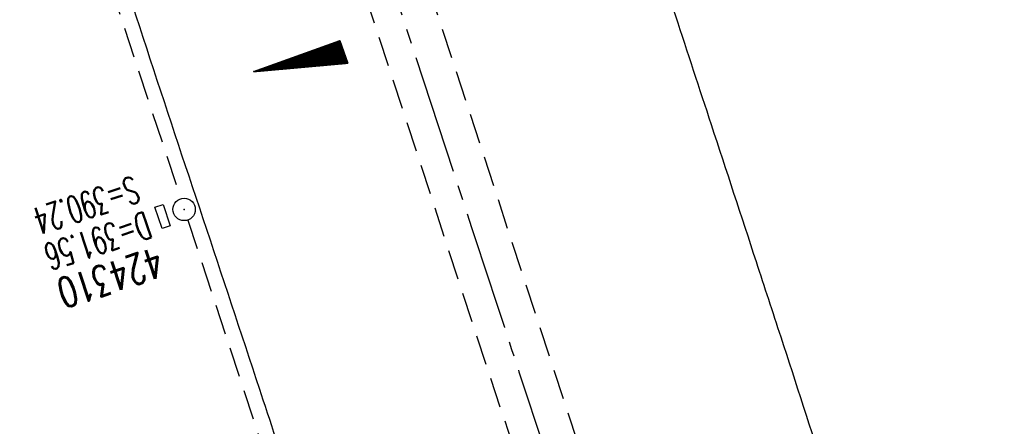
# Model space of a CAD drawing. Extents: x 450316 to 454644, y 428795 to 436505.
# Tile 285 of 324: x 453255 to 453321, y 433295 to 433322. Entities that reach past the tile are written whole.
import ezdxf

# ---------------------------------------------------------------- set-up
doc = ezdxf.new("R2010")
doc.units = 0
doc.header["$LTSCALE"] = 2
doc.header["$MEASUREMENT"] = 0
for name, pattern in [('ACHSE', [5.5, 4, -0.5, 0.5, -0.5]), ('AUSGEZOGEN', [0]), ('GESTRICH-X2', [1.5, 1, -0.5])]:
    doc.linetypes.add(name, pattern=pattern)
doc.layers.get('0').update_dxf_attribs({"linetype": 'CONTINUOUS'})
for name, color, linetype in [('ACHSETOP', 1, 'ACHSE'), ('FBR', 8, 'CONTINUOUS'), ('GEF', 1, 'AUSGEZOGEN'), ('KANAL', 7, 'GESTRICH-X2'), ('MS-UEBERFAHRT', 8, 'GESTRICH-X2'), ('SCHACHTNR', 6, 'CONTINUOUS'), ('SCHSYMBOL', 7, 'CONTINUOUS')]:
    doc.layers.add(name, color=color, linetype=linetype)
doc.styles.add('ROMANS', font='romans.shx', dxfattribs={"width": 0.8})

# ---------------------------------------------------------------- blocks, each defined once
blk = doc.blocks.new('GST')
at = {"color": 0}
blk.add_circle((0, 0), 0.75, dxfattribs=at)
blk.add_point((0, 0), dxfattribs=at)
blk = doc.blocks.new('17')
blk.add_lwpolyline([(-0.755, -1.218), (0.748, -1.218), (0.748, -1.801), (-0.755, -1.801)], close=True)
blk.add_blockref('GST', (0, 0))
blk = doc.blocks.new('*X33')
at = {"color": 0}
for p, q in [((725.827, 193.844), (727.436, 195.453)), ((725.827, 193.853), (727.427, 195.453)), ((725.827, 193.861), (727.418, 195.453)), ((725.827, 193.87), (727.409, 195.453)), ((725.827, 193.879), (727.401, 195.453)), ((725.827, 193.888), (727.392, 195.453)), ((725.827, 193.897), (727.383, 195.453)), ((725.827, 193.906), (727.374, 195.453)), ((725.827, 193.914), (727.365, 195.453)), ((725.827, 193.923), (727.356, 195.453)), ((725.827, 193.932), (727.347, 195.453)), ((725.827, 193.941), (727.339, 195.453)), ((725.827, 193.95), (727.33, 195.453)), ((725.827, 193.959), (727.321, 195.453)), ((725.827, 193.967), (727.312, 195.453)), ((725.827, 193.976), (727.303, 195.453)), ((725.827, 193.985), (727.294, 195.453)), ((725.827, 193.994), (727.286, 195.453)), ((725.827, 194.003), (727.277, 195.453)), ((725.827, 194.012), (727.268, 195.453)), ((725.827, 194.02), (727.259, 195.453)), ((725.827, 194.029), (727.25, 195.453)), ((725.827, 194.038), (727.241, 195.453)), ((725.827, 194.047), (727.233, 195.453)), ((725.827, 194.056), (727.224, 195.453)), ((725.827, 194.065), (727.215, 195.453)), ((725.827, 194.073), (727.206, 195.453)), ((725.827, 194.082), (727.197, 195.453)), ((725.827, 194.091), (727.188, 195.453)), ((725.827, 194.1), (727.18, 195.453)), ((725.827, 194.109), (727.171, 195.453)), ((725.827, 194.118), (727.162, 195.453)), ((725.827, 194.127), (727.153, 195.453)), ((725.827, 194.135), (727.144, 195.453)), ((725.827, 194.144), (727.135, 195.453)), ((725.827, 194.153), (727.127, 195.453)), ((725.827, 194.162), (727.118, 195.453)), ((725.827, 194.171), (727.109, 195.453)), ((725.827, 194.18), (727.1, 195.453)), ((725.827, 194.188), (727.091, 195.453)), ((725.827, 194.197), (727.082, 195.453)), ((725.827, 194.206), (727.073, 195.453)), ((725.827, 194.215), (727.065, 195.453)), ((725.827, 194.224), (727.056, 195.453)), ((725.827, 194.233), (727.047, 195.453)), ((725.827, 194.241), (727.038, 195.453)), ((725.827, 194.25), (727.029, 195.453)), ((725.827, 194.259), (727.02, 195.453)), ((725.827, 194.268), (727.012, 195.453)), ((725.827, 194.277), (727.003, 195.453)), ((725.827, 194.286), (726.994, 195.453)), ((725.827, 194.294), (726.985, 195.453)), ((725.827, 194.303), (726.976, 195.453)), ((725.827, 194.312), (726.967, 195.453)), ((725.827, 194.321), (726.959, 195.453)), ((725.827, 194.33), (726.95, 195.453)), ((725.827, 194.339), (726.941, 195.453)), ((725.827, 194.348), (726.932, 195.453)), ((725.827, 194.356), (726.923, 195.453)), ((725.827, 194.365), (726.914, 195.453)), ((725.827, 194.374), (726.906, 195.453)), ((725.827, 194.383), (726.897, 195.453)), ((725.827, 194.392), (726.888, 195.453)), ((725.827, 194.401), (726.879, 195.453)), ((725.827, 194.409), (726.87, 195.453)), ((725.827, 194.418), (726.861, 195.453)), ((725.827, 194.427), (726.853, 195.453)), ((725.827, 194.436), (726.844, 195.453)), ((725.827, 194.445), (726.835, 195.453)), ((725.827, 194.454), (726.826, 195.453)), ((725.827, 194.462), (726.817, 195.453)), ((725.827, 194.471), (726.808, 195.453)), ((725.827, 194.48), (726.799, 195.453)), ((725.827, 194.489), (726.791, 195.453)), ((725.827, 194.498), (726.782, 195.453)), ((725.827, 194.507), (726.773, 195.453)), ((725.827, 194.515), (726.764, 195.453)), ((725.827, 194.524), (726.755, 195.453)), ((725.827, 194.533), (726.746, 195.453)), ((725.827, 194.542), (726.738, 195.453)), ((725.827, 194.551), (726.729, 195.453)), ((725.827, 194.56), (726.72, 195.453)), ((725.827, 194.568), (726.711, 195.453)), ((725.827, 194.577), (726.702, 195.453)), ((725.827, 194.586), (726.693, 195.453)), ((725.827, 194.595), (726.685, 195.453)), ((725.827, 194.604), (726.676, 195.453)), ((725.827, 194.613), (726.667, 195.453)), ((725.827, 194.622), (726.658, 195.453)), ((725.827, 194.63), (726.649, 195.453)), ((725.827, 194.639), (726.64, 195.453)), ((725.827, 194.648), (726.632, 195.453)), ((725.827, 194.657), (726.623, 195.453)), ((725.827, 194.666), (726.614, 195.453)), ((725.827, 194.675), (726.605, 195.453)), ((725.827, 194.683), (726.596, 195.453)), ((725.827, 194.692), (726.587, 195.453)), ((725.827, 194.701), (726.579, 195.453)), ((725.827, 194.71), (726.57, 195.453)), ((725.827, 194.719), (726.561, 195.453)), ((725.827, 194.728), (726.552, 195.453)), ((725.827, 194.736), (726.543, 195.453)), ((725.827, 194.745), (726.534, 195.453)), ((725.827, 194.754), (726.525, 195.453)), ((725.827, 194.763), (726.517, 195.453)), ((725.827, 194.772), (726.508, 195.453)), ((725.827, 194.781), (726.499, 195.453)), ((725.827, 194.789), (726.49, 195.453)), ((725.827, 194.798), (726.481, 195.453)), ((725.827, 194.807), (726.472, 195.453)), ((725.827, 194.816), (726.464, 195.453)), ((725.827, 194.825), (726.455, 195.453)), ((725.827, 194.834), (726.446, 195.453)), ((725.827, 194.842), (726.437, 195.453)), ((725.827, 194.851), (726.428, 195.453)), ((725.827, 194.86), (726.419, 195.453)), ((725.827, 194.869), (726.411, 195.453)), ((725.827, 194.878), (726.402, 195.453)), ((725.827, 194.887), (726.393, 195.453)), ((725.827, 194.896), (726.384, 195.453)), ((725.827, 194.904), (726.375, 195.453)), ((725.827, 194.913), (726.366, 195.453)), ((725.827, 194.922), (726.358, 195.453)), ((725.827, 194.931), (726.349, 195.453)), ((725.827, 194.94), (726.34, 195.453)), ((725.827, 194.949), (726.331, 195.453)), ((725.827, 194.957), (726.322, 195.453)), ((725.827, 194.966), (726.313, 195.453)), ((725.827, 194.975), (726.305, 195.453)), ((725.827, 194.984), (726.296, 195.453)), ((725.827, 194.993), (726.287, 195.453)), ((725.827, 195.002), (726.278, 195.453)), ((725.827, 195.01), (726.269, 195.453)), ((725.827, 195.019), (726.26, 195.453)), ((725.827, 195.028), (726.251, 195.453)), ((725.827, 195.037), (726.243, 195.453)), ((725.827, 195.046), (726.234, 195.453)), ((725.827, 195.055), (726.225, 195.453)), ((725.827, 195.063), (726.216, 195.453)), ((725.827, 195.072), (726.207, 195.453)), ((725.827, 195.081), (726.198, 195.453)), ((725.827, 195.09), (726.19, 195.453)), ((725.827, 195.099), (726.181, 195.453)), ((725.827, 195.108), (726.172, 195.453)), ((725.827, 195.116), (726.163, 195.453)), ((725.827, 195.125), (726.154, 195.453)), ((725.827, 195.134), (726.145, 195.453)), ((725.827, 195.143), (726.137, 195.453)), ((725.827, 195.152), (726.128, 195.453)), ((725.827, 195.161), (726.119, 195.453)), ((725.827, 195.17), (726.11, 195.453)), ((725.827, 195.178), (726.101, 195.453)), ((725.827, 195.187), (726.092, 195.453)), ((725.827, 195.196), (726.084, 195.453)), ((725.827, 195.205), (726.075, 195.453)), ((725.827, 195.214), (726.066, 195.453)), ((725.827, 195.223), (726.057, 195.453)), ((725.827, 195.231), (726.048, 195.453)), ((725.827, 195.24), (726.039, 195.453)), ((725.827, 195.249), (726.031, 195.453)), ((725.827, 195.258), (726.022, 195.453)), ((725.827, 195.267), (726.013, 195.453)), ((725.827, 195.276), (726.004, 195.453)), ((725.827, 195.284), (725.995, 195.453)), ((725.827, 195.293), (725.986, 195.453)), ((725.827, 195.302), (725.977, 195.453)), ((725.827, 195.311), (725.969, 195.453)), ((725.827, 195.32), (725.96, 195.453)), ((725.827, 195.329), (725.951, 195.453)), ((725.827, 195.337), (725.942, 195.453)), ((725.827, 195.346), (725.933, 195.453)), ((725.827, 195.355), (725.924, 195.453)), ((725.827, 195.364), (725.916, 195.453)), ((725.827, 195.373), (725.907, 195.453)), ((725.827, 195.382), (725.898, 195.453)), ((725.827, 195.39), (725.889, 195.453)), ((725.827, 195.399), (725.88, 195.453)), ((725.827, 195.408), (725.871, 195.453)), ((725.827, 195.417), (725.863, 195.453)), ((725.827, 195.426), (725.854, 195.453)), ((725.827, 195.435), (725.845, 195.453)), ((725.827, 195.444), (725.836, 195.453)), ((725.827, 193.826), (727.433, 195.433)), ((725.827, 193.817), (727.43, 195.421)), ((725.827, 193.808), (727.427, 195.409)), ((725.827, 193.799), (727.424, 195.397)), ((725.827, 193.791), (727.421, 195.385)), ((725.827, 193.782), (727.418, 195.373)), ((725.827, 193.773), (727.414, 195.361)), ((725.827, 193.764), (727.411, 195.349)), ((725.827, 193.755), (727.408, 195.337)), ((725.827, 193.746), (727.405, 195.325)), ((725.827, 193.738), (727.402, 195.313)), ((725.827, 193.729), (727.399, 195.301)), ((725.827, 193.72), (727.395, 195.289)), ((725.827, 193.711), (727.392, 195.277)), ((725.827, 193.702), (727.389, 195.265)), ((725.827, 193.693), (727.386, 195.253)), ((725.827, 193.685), (727.383, 195.241)), ((725.827, 193.676), (727.38, 195.229)), ((725.827, 193.667), (727.377, 195.217)), ((725.827, 193.658), (727.373, 195.205)), ((725.827, 193.649), (727.37, 195.193)), ((725.827, 193.64), (727.367, 195.181)), ((725.827, 193.632), (727.364, 195.169)), ((725.827, 193.623), (727.361, 195.157)), ((725.827, 193.614), (727.358, 195.145)), ((725.827, 193.605), (727.354, 195.133)), ((725.827, 193.596), (727.351, 195.121)), ((725.827, 193.587), (727.348, 195.109)), ((725.827, 193.579), (727.345, 195.097)), ((725.827, 193.57), (727.342, 195.085)), ((725.827, 193.561), (727.339, 195.073)), ((725.827, 193.552), (727.336, 195.061)), ((725.827, 193.543), (727.332, 195.049)), ((725.827, 193.534), (727.329, 195.037)), ((725.827, 193.525), (727.326, 195.025)), ((725.827, 193.517), (727.323, 195.013)), ((725.827, 193.508), (727.32, 195.001)), ((725.827, 193.499), (727.317, 194.989)), ((725.827, 193.49), (727.313, 194.977)), ((725.827, 193.481), (727.31, 194.965)), ((725.827, 193.472), (727.307, 194.953)), ((725.827, 193.464), (727.304, 194.941)), ((725.827, 193.455), (727.301, 194.929)), ((725.827, 193.446), (727.298, 194.917)), ((725.827, 193.437), (727.295, 194.905)), ((725.827, 193.428), (727.291, 194.893)), ((725.827, 193.419), (727.288, 194.881)), ((725.827, 193.411), (727.285, 194.869)), ((725.827, 193.402), (727.282, 194.857)), ((725.827, 193.393), (727.279, 194.845)), ((725.827, 193.384), (727.276, 194.833)), ((725.827, 193.375), (727.272, 194.821)), ((725.827, 193.366), (727.269, 194.809)), ((725.827, 193.358), (727.266, 194.797)), ((725.827, 193.349), (727.263, 194.785)), ((725.827, 193.34), (727.26, 194.773)), ((725.827, 193.331), (727.257, 194.761)), ((725.827, 193.322), (727.254, 194.749)), ((725.827, 193.313), (727.25, 194.737)), ((725.827, 193.305), (727.247, 194.725)), ((725.827, 193.296), (727.244, 194.713)), ((725.827, 193.287), (727.241, 194.701)), ((725.827, 193.278), (727.238, 194.689)), ((725.827, 193.269), (727.235, 194.677)), ((725.827, 193.26), (727.231, 194.665)), ((725.827, 193.251), (727.228, 194.653)), ((725.827, 193.243), (727.225, 194.641)), ((725.827, 193.234), (727.222, 194.629)), ((725.827, 193.225), (727.219, 194.617)), ((725.827, 193.216), (727.216, 194.605)), ((725.827, 193.207), (727.213, 194.593)), ((725.827, 193.198), (727.209, 194.581)), ((725.827, 193.19), (727.206, 194.569)), ((725.827, 193.181), (727.203, 194.557)), ((725.827, 193.172), (727.2, 194.545)), ((725.827, 193.163), (727.197, 194.533)), ((725.827, 193.154), (727.194, 194.521)), ((725.827, 193.145), (727.19, 194.509)), ((725.827, 193.137), (727.187, 194.497)), ((725.827, 193.128), (727.184, 194.485)), ((725.827, 193.119), (727.181, 194.473)), ((725.827, 193.11), (727.178, 194.461)), ((725.827, 193.101), (727.175, 194.449)), ((725.827, 193.092), (727.172, 194.437)), ((725.827, 193.084), (727.168, 194.425)), ((725.827, 193.075), (727.165, 194.413)), ((725.827, 193.066), (727.162, 194.401)), ((725.827, 193.057), (727.159, 194.389)), ((725.827, 193.048), (727.156, 194.377)), ((725.827, 193.039), (727.153, 194.365)), ((725.827, 193.031), (727.149, 194.353)), ((725.827, 193.022), (727.146, 194.341)), ((725.827, 193.013), (727.143, 194.329)), ((725.827, 193.004), (727.14, 194.317)), ((725.827, 192.995), (727.137, 194.305)), ((725.827, 192.986), (727.134, 194.293)), ((725.827, 192.977), (727.131, 194.281)), ((725.827, 192.969), (727.127, 194.269)), ((725.827, 192.96), (727.124, 194.257)), ((725.827, 192.951), (727.121, 194.245)), ((725.827, 192.942), (727.118, 194.233)), ((725.827, 192.933), (727.115, 194.221)), ((725.827, 192.924), (727.112, 194.209)), ((725.827, 192.916), (727.108, 194.197)), ((725.827, 192.907), (727.105, 194.185)), ((725.827, 192.898), (727.102, 194.173)), ((725.827, 192.889), (727.099, 194.161)), ((725.827, 192.88), (727.096, 194.15)), ((725.827, 192.871), (727.093, 194.138)), ((725.827, 192.863), (727.09, 194.126)), ((725.827, 192.854), (727.086, 194.114)), ((725.827, 192.845), (727.083, 194.102)), ((725.827, 192.836), (727.08, 194.09)), ((725.827, 192.827), (727.077, 194.078)), ((725.827, 192.818), (727.074, 194.066)), ((725.827, 192.81), (727.071, 194.054)), ((725.827, 192.801), (727.068, 194.042)), ((725.827, 192.792), (727.064, 194.03)), ((725.827, 192.783), (727.061, 194.018)), ((725.827, 192.774), (727.058, 194.006)), ((725.827, 192.765), (727.055, 193.994)), ((725.827, 192.757), (727.052, 193.982)), ((725.827, 192.748), (727.049, 193.97)), ((725.827, 192.739), (727.045, 193.958)), ((725.827, 192.73), (727.042, 193.946)), ((725.827, 192.721), (727.039, 193.934)), ((725.827, 192.712), (727.036, 193.922)), ((725.827, 192.703), (727.033, 193.91)), ((725.827, 192.695), (727.03, 193.898)), ((725.827, 192.686), (727.027, 193.886)), ((725.827, 192.677), (727.023, 193.874)), ((725.827, 192.668), (727.02, 193.862)), ((725.827, 192.659), (727.017, 193.85)), ((725.827, 192.65), (727.014, 193.838)), ((725.827, 192.642), (727.011, 193.826)), ((725.827, 192.633), (727.008, 193.814)), ((725.827, 192.624), (727.004, 193.802)), ((725.827, 192.615), (727.001, 193.79)), ((725.827, 192.606), (726.998, 193.778)), ((725.827, 192.597), (726.995, 193.766)), ((725.827, 192.589), (726.992, 193.754)), ((725.827, 192.58), (726.989, 193.742)), ((725.827, 192.571), (726.986, 193.73)), ((725.827, 192.562), (726.982, 193.718)), ((725.827, 192.553), (726.979, 193.706)), ((725.827, 192.544), (726.976, 193.694)), ((725.827, 192.536), (726.973, 193.682)), ((725.827, 192.527), (726.97, 193.67)), ((725.827, 192.518), (726.967, 193.658)), ((725.827, 192.509), (726.963, 193.646)), ((725.827, 192.5), (726.96, 193.634)), ((725.827, 192.491), (726.957, 193.622)), ((725.827, 192.483), (726.954, 193.61)), ((725.827, 192.474), (726.951, 193.598)), ((725.827, 192.465), (726.948, 193.586)), ((725.827, 192.456), (726.945, 193.574)), ((725.827, 192.447), (726.941, 193.562)), ((725.827, 192.438), (726.938, 193.55)), ((725.827, 192.429), (726.935, 193.538)), ((725.827, 192.421), (726.932, 193.526)), ((725.827, 192.412), (726.929, 193.514)), ((725.827, 192.403), (726.926, 193.502)), ((725.827, 192.394), (726.922, 193.49)), ((725.827, 192.385), (726.919, 193.478)), ((725.827, 192.376), (726.916, 193.466)), ((725.827, 192.368), (726.913, 193.454)), ((725.827, 192.359), (726.91, 193.442)), ((725.827, 192.35), (726.907, 193.43)), ((725.827, 192.341), (726.904, 193.418)), ((725.827, 192.332), (726.9, 193.406)), ((725.827, 192.323), (726.897, 193.394)), ((725.827, 192.315), (726.894, 193.382)), ((725.827, 192.306), (726.891, 193.37)), ((725.827, 192.297), (726.888, 193.358)), ((725.827, 192.288), (726.885, 193.346)), ((725.827, 192.279), (726.881, 193.334)), ((725.827, 192.27), (726.878, 193.322)), ((725.827, 192.262), (726.875, 193.31)), ((725.827, 192.253), (726.872, 193.298)), ((725.827, 192.244), (726.869, 193.286)), ((725.827, 192.235), (726.866, 193.274)), ((725.827, 192.226), (726.863, 193.262)), ((725.827, 192.217), (726.859, 193.25)), ((725.827, 192.209), (726.856, 193.238)), ((725.827, 192.2), (726.853, 193.226)), ((725.827, 192.191), (726.85, 193.214)), ((725.827, 192.182), (726.847, 193.202)), ((725.827, 192.173), (726.844, 193.19)), ((725.827, 192.164), (726.84, 193.178)), ((725.827, 192.155), (726.837, 193.166)), ((725.827, 192.147), (726.834, 193.154)), ((725.827, 192.138), (726.831, 193.142)), ((725.827, 192.129), (726.828, 193.13)), ((725.827, 192.12), (726.825, 193.118)), ((725.827, 192.111), (726.822, 193.106)), ((725.827, 192.102), (726.818, 193.094)), ((725.827, 192.094), (726.815, 193.082)), ((725.827, 192.085), (726.812, 193.07)), ((725.827, 192.076), (726.809, 193.058)), ((725.827, 192.067), (726.806, 193.046)), ((725.827, 192.058), (726.803, 193.034)), ((725.827, 192.049), (726.799, 193.022)), ((725.827, 192.041), (726.796, 193.01)), ((725.827, 192.032), (726.793, 192.998)), ((725.827, 192.023), (726.79, 192.986)), ((725.827, 192.014), (726.787, 192.974)), ((725.827, 192.005), (726.784, 192.962)), ((725.827, 191.996), (726.781, 192.95)), ((725.827, 191.988), (726.777, 192.938)), ((725.827, 191.979), (726.774, 192.926)), ((725.827, 191.97), (726.771, 192.914)), ((725.827, 191.961), (726.768, 192.902)), ((725.827, 191.952), (726.765, 192.89)), ((725.827, 191.943), (726.762, 192.878)), ((725.827, 191.935), (726.758, 192.866)), ((725.827, 191.926), (726.755, 192.854)), ((725.827, 191.917), (726.752, 192.842)), ((725.827, 191.908), (726.749, 192.83)), ((725.827, 191.899), (726.746, 192.818)), ((725.827, 191.89), (726.743, 192.806)), ((725.827, 191.881), (726.74, 192.794)), ((725.827, 191.873), (726.736, 192.782)), ((725.827, 191.864), (726.733, 192.77)), ((725.827, 191.855), (726.73, 192.758)), ((725.827, 191.846), (726.727, 192.746)), ((725.827, 191.837), (726.724, 192.734)), ((725.827, 191.828), (726.721, 192.722)), ((725.827, 191.82), (726.717, 192.71)), ((725.827, 191.811), (726.714, 192.698)), ((725.827, 191.802), (726.711, 192.686)), ((725.827, 191.793), (726.708, 192.674)), ((725.827, 191.784), (726.705, 192.662)), ((725.827, 191.775), (726.702, 192.65)), ((725.827, 191.767), (726.699, 192.639)), ((725.827, 191.758), (726.695, 192.627)), ((725.827, 191.749), (726.692, 192.615)), ((725.827, 191.74), (726.689, 192.603)), ((725.827, 191.731), (726.686, 192.591)), ((725.827, 191.722), (726.683, 192.579)), ((725.827, 191.714), (726.68, 192.567)), ((725.827, 191.705), (726.677, 192.555)), ((725.827, 191.696), (726.673, 192.543)), ((725.827, 191.687), (726.67, 192.531)), ((725.827, 191.678), (726.667, 192.519)), ((725.827, 191.669), (726.664, 192.507)), ((725.827, 191.66), (726.661, 192.495)), ((725.827, 191.652), (726.658, 192.483)), ((725.827, 191.643), (726.654, 192.471)), ((725.827, 191.634), (726.651, 192.459)), ((725.827, 191.625), (726.648, 192.447)), ((725.827, 191.616), (726.645, 192.435)), ((725.827, 191.607), (726.642, 192.423)), ((725.827, 191.599), (726.639, 192.411)), ((725.827, 191.59), (726.636, 192.399)), ((725.827, 191.581), (726.632, 192.387)), ((725.827, 191.572), (726.629, 192.375)), ((725.827, 191.563), (726.626, 192.363)), ((725.827, 191.554), (726.623, 192.351)), ((725.827, 191.546), (726.62, 192.339)), ((725.827, 191.537), (726.617, 192.327)), ((725.827, 191.528), (726.613, 192.315)), ((725.827, 191.519), (726.61, 192.303)), ((725.827, 191.51), (726.607, 192.291)), ((725.827, 191.501), (726.604, 192.279)), ((725.827, 191.493), (726.601, 192.267)), ((725.827, 191.484), (726.598, 192.255)), ((725.827, 191.475), (726.595, 192.243)), ((725.827, 191.466), (726.591, 192.231)), ((725.827, 191.457), (726.588, 192.219)), ((725.827, 191.448), (726.585, 192.207)), ((725.827, 191.44), (726.582, 192.195)), ((725.827, 191.431), (726.579, 192.183)), ((725.827, 191.422), (726.576, 192.171)), ((725.827, 191.413), (726.572, 192.159)), ((725.827, 191.404), (726.569, 192.147)), ((725.827, 191.395), (726.566, 192.135)), ((725.827, 191.386), (726.563, 192.123)), ((725.827, 191.378), (726.56, 192.111)), ((725.827, 191.369), (726.557, 192.099)), ((725.827, 191.36), (726.554, 192.087)), ((725.827, 191.351), (726.55, 192.075)), ((725.827, 191.342), (726.547, 192.063)), ((725.827, 191.333), (726.544, 192.051)), ((725.827, 191.325), (726.541, 192.039)), ((725.827, 191.316), (726.538, 192.027)), ((725.827, 191.307), (726.535, 192.015)), ((725.827, 191.298), (726.531, 192.003)), ((725.827, 191.289), (726.528, 191.991)), ((725.827, 191.28), (726.525, 191.979)), ((725.827, 191.272), (726.522, 191.967)), ((725.827, 191.263), (726.519, 191.955)), ((725.827, 191.254), (726.516, 191.943)), ((725.827, 191.245), (726.513, 191.931)), ((725.827, 191.236), (726.509, 191.919)), ((725.827, 191.227), (726.506, 191.907)), ((725.827, 191.219), (726.503, 191.895)), ((725.827, 191.21), (726.5, 191.883)), ((725.827, 191.201), (726.497, 191.871)), ((725.827, 191.192), (726.494, 191.859)), ((725.827, 191.183), (726.49, 191.847)), ((725.827, 191.174), (726.487, 191.835)), ((725.827, 191.166), (726.484, 191.823)), ((725.827, 191.157), (726.481, 191.811)), ((725.827, 191.148), (726.478, 191.799)), ((725.827, 191.139), (726.475, 191.787)), ((725.827, 191.13), (726.472, 191.775)), ((725.827, 191.121), (726.468, 191.763)), ((725.827, 191.112), (726.465, 191.751)), ((725.827, 191.104), (726.462, 191.739)), ((725.827, 191.095), (726.459, 191.727)), ((725.827, 191.086), (726.456, 191.715)), ((725.827, 191.077), (726.453, 191.703)), ((725.827, 191.068), (726.449, 191.691)), ((725.827, 191.059), (726.446, 191.679)), ((725.827, 191.051), (726.443, 191.667)), ((725.827, 191.042), (726.44, 191.655)), ((725.827, 191.033), (726.437, 191.643)), ((725.827, 191.024), (726.434, 191.631)), ((725.827, 191.015), (726.431, 191.619)), ((725.827, 191.006), (726.427, 191.607)), ((725.827, 190.998), (726.424, 191.595)), ((725.827, 190.989), (726.421, 191.583)), ((725.827, 190.98), (726.418, 191.571)), ((725.827, 190.971), (726.415, 191.559)), ((725.827, 190.962), (726.412, 191.547)), ((725.827, 190.953), (726.408, 191.535)), ((725.827, 190.945), (726.405, 191.523)), ((725.827, 190.936), (726.402, 191.511)), ((725.827, 190.927), (726.399, 191.499)), ((725.827, 190.918), (726.396, 191.487)), ((725.827, 190.909), (726.393, 191.475)), ((725.827, 190.9), (726.39, 191.463)), ((725.827, 190.892), (726.386, 191.451)), ((725.827, 190.883), (726.383, 191.439)), ((725.827, 190.874), (726.38, 191.427)), ((725.827, 190.865), (726.377, 191.415)), ((725.827, 190.856), (726.374, 191.403)), ((725.827, 190.847), (726.371, 191.391)), ((725.827, 190.838), (726.367, 191.379)), ((725.827, 190.83), (726.364, 191.367)), ((725.827, 190.821), (726.361, 191.355)), ((725.827, 190.812), (726.358, 191.343)), ((725.827, 190.803), (726.355, 191.331)), ((725.827, 190.794), (726.352, 191.319)), ((725.827, 190.785), (726.349, 191.307)), ((725.827, 190.777), (726.345, 191.295)), ((725.827, 190.768), (726.342, 191.283)), ((725.827, 190.759), (726.339, 191.271)), ((725.827, 190.75), (726.336, 191.259)), ((725.827, 190.741), (726.333, 191.247)), ((725.827, 190.732), (726.33, 191.235)), ((725.827, 190.724), (726.326, 191.223)), ((725.827, 190.715), (726.323, 191.211)), ((725.827, 190.706), (726.32, 191.199)), ((725.827, 190.697), (726.317, 191.187)), ((725.827, 190.688), (726.314, 191.175)), ((725.827, 190.679), (726.311, 191.163)), ((725.827, 190.671), (726.308, 191.151)), ((725.827, 190.662), (726.304, 191.139)), ((725.827, 190.653), (726.301, 191.128)), ((725.827, 190.644), (726.298, 191.116)), ((725.827, 190.635), (726.295, 191.104)), ((725.827, 190.626), (726.292, 191.092)), ((725.827, 190.618), (726.289, 191.08)), ((725.827, 190.609), (726.286, 191.068)), ((725.827, 190.6), (726.282, 191.056)), ((725.827, 190.591), (726.279, 191.044)), ((725.827, 190.582), (726.276, 191.032)), ((725.827, 190.573), (726.273, 191.02)), ((725.827, 190.564), (726.27, 191.008)), ((725.827, 190.556), (726.267, 190.996)), ((725.827, 190.547), (726.263, 190.984)), ((725.827, 190.538), (726.26, 190.972)), ((725.827, 190.529), (726.257, 190.96)), ((725.827, 190.52), (726.254, 190.948)), ((725.827, 190.511), (726.251, 190.936)), ((725.827, 190.503), (726.248, 190.924)), ((725.827, 190.494), (726.245, 190.912)), ((725.827, 190.485), (726.241, 190.9)), ((725.827, 190.476), (726.238, 190.888)), ((725.827, 190.467), (726.235, 190.876)), ((725.827, 190.458), (726.232, 190.864)), ((725.827, 190.45), (726.229, 190.852)), ((725.827, 190.441), (726.226, 190.84)), ((725.827, 190.432), (726.222, 190.828)), ((725.827, 190.423), (726.219, 190.816)), ((725.827, 190.414), (726.216, 190.804)), ((725.827, 190.405), (726.213, 190.792)), ((725.827, 190.397), (726.21, 190.78)), ((725.827, 190.388), (726.207, 190.768)), ((725.827, 190.379), (726.204, 190.756)), ((725.827, 190.37), (726.2, 190.744)), ((725.827, 190.361), (726.197, 190.732)), ((725.827, 190.352), (726.194, 190.72)), ((725.827, 190.344), (726.191, 190.708)), ((725.827, 190.335), (726.188, 190.696)), ((725.827, 190.326), (726.185, 190.684)), ((725.827, 190.317), (726.181, 190.672)), ((725.827, 190.308), (726.178, 190.66)), ((725.827, 190.299), (726.175, 190.648)), ((725.827, 190.29), (726.172, 190.636)), ((725.827, 190.282), (726.169, 190.624)), ((725.827, 190.273), (726.166, 190.612)), ((725.827, 190.264), (726.163, 190.6)), ((725.827, 190.255), (726.159, 190.588)), ((725.827, 190.246), (726.156, 190.576)), ((725.827, 190.237), (726.153, 190.564)), ((725.827, 190.229), (726.15, 190.552)), ((725.827, 190.22), (726.147, 190.54)), ((725.827, 190.211), (726.144, 190.528)), ((725.827, 190.202), (726.14, 190.516)), ((725.827, 190.193), (726.137, 190.504)), ((725.827, 190.184), (726.134, 190.492)), ((725.827, 190.176), (726.131, 190.48)), ((725.827, 190.167), (726.128, 190.468)), ((725.827, 190.158), (726.125, 190.456)), ((725.827, 190.149), (726.122, 190.444)), ((725.827, 190.14), (726.118, 190.432)), ((725.827, 190.131), (726.115, 190.42)), ((725.827, 190.123), (726.112, 190.408)), ((725.827, 190.114), (726.109, 190.396)), ((725.827, 190.105), (726.106, 190.384)), ((725.827, 190.096), (726.103, 190.372)), ((725.827, 190.087), (726.099, 190.36)), ((725.827, 190.078), (726.096, 190.348)), ((725.827, 190.07), (726.093, 190.336)), ((725.827, 190.061), (726.09, 190.324)), ((725.827, 190.052), (726.087, 190.312)), ((725.827, 190.043), (726.084, 190.3)), ((725.827, 190.034), (726.081, 190.288)), ((725.827, 190.025), (726.077, 190.276)), ((725.827, 190.016), (726.074, 190.264)), ((725.827, 190.008), (726.071, 190.252)), ((725.827, 189.999), (726.068, 190.24)), ((725.827, 189.99), (726.065, 190.228)), ((725.827, 189.981), (726.062, 190.216)), ((725.827, 189.972), (726.058, 190.204)), ((725.827, 189.963), (726.055, 190.192)), ((725.827, 189.955), (726.052, 190.18)), ((725.827, 189.946), (726.049, 190.168)), ((725.827, 189.937), (726.046, 190.156)), ((725.827, 189.928), (726.043, 190.144)), ((725.827, 189.919), (726.04, 190.132)), ((725.827, 189.91), (726.036, 190.12)), ((725.827, 189.902), (726.033, 190.108)), ((725.827, 189.893), (726.03, 190.096)), ((725.827, 189.884), (726.027, 190.084)), ((725.827, 189.875), (726.024, 190.072)), ((725.827, 189.866), (726.021, 190.06)), ((725.827, 189.857), (726.017, 190.048)), ((725.827, 189.849), (726.014, 190.036)), ((725.827, 189.84), (726.011, 190.024)), ((725.827, 189.831), (726.008, 190.012)), ((725.827, 189.822), (726.005, 190)), ((725.827, 189.813), (726.002, 189.988)), ((725.827, 189.804), (725.999, 189.976)), ((725.827, 189.796), (725.995, 189.964)), ((725.827, 189.787), (725.992, 189.952)), ((725.827, 189.778), (725.989, 189.94)), ((725.827, 189.769), (725.986, 189.928)), ((725.827, 189.76), (725.983, 189.916)), ((725.827, 189.751), (725.98, 189.904)), ((725.827, 189.742), (725.976, 189.892)), ((725.827, 189.734), (725.973, 189.88)), ((725.827, 189.725), (725.97, 189.868)), ((725.827, 189.716), (725.967, 189.856)), ((725.827, 189.707), (725.964, 189.844)), ((725.827, 189.698), (725.961, 189.832)), ((725.827, 189.689), (725.958, 189.82)), ((725.827, 189.681), (725.954, 189.808)), ((725.827, 189.672), (725.951, 189.796)), ((725.827, 189.663), (725.948, 189.784)), ((725.827, 189.654), (725.945, 189.772)), ((725.827, 189.645), (725.942, 189.76)), ((725.827, 189.636), (725.939, 189.748)), ((725.827, 189.628), (725.935, 189.736)), ((725.827, 189.619), (725.932, 189.724)), ((725.827, 189.61), (725.929, 189.712)), ((725.827, 189.601), (725.926, 189.7)), ((725.827, 189.592), (725.923, 189.688)), ((725.827, 189.583), (725.92, 189.676)), ((725.827, 189.575), (725.917, 189.664)), ((725.827, 189.566), (725.913, 189.652)), ((725.827, 189.557), (725.91, 189.64)), ((725.827, 189.548), (725.907, 189.628)), ((725.827, 189.539), (725.904, 189.616)), ((725.827, 189.53), (725.901, 189.605)), ((725.827, 189.521), (725.898, 189.593)), ((725.827, 189.513), (725.895, 189.581)), ((725.827, 189.504), (725.891, 189.569)), ((725.827, 189.495), (725.888, 189.557)), ((725.827, 189.486), (725.885, 189.545)), ((725.827, 189.477), (725.882, 189.533)), ((725.827, 189.468), (725.879, 189.521)), ((725.827, 189.46), (725.876, 189.509)), ((725.827, 189.451), (725.872, 189.497)), ((725.827, 189.442), (725.869, 189.485)), ((725.827, 189.433), (725.866, 189.473)), ((725.827, 189.424), (725.863, 189.461)), ((725.827, 189.415), (725.86, 189.449)), ((725.827, 189.407), (725.857, 189.437)), ((725.827, 189.398), (725.854, 189.425)), ((725.827, 189.389), (725.85, 189.413)), ((725.827, 189.38), (725.847, 189.401)), ((725.827, 189.371), (725.844, 189.389)), ((725.827, 189.362), (725.841, 189.377)), ((725.827, 189.354), (725.838, 189.365)), ((725.827, 189.345), (725.835, 189.353)), ((725.827, 189.336), (725.831, 189.341))]:
    blk.add_line(p, q, dxfattribs=at)
blk = doc.blocks.new('GEF')
at = {"color": 0}
for p, q in [((0.01, 0.018), (0.01, 6.148)), ((1.622, 6.148), (0.01, 0.018)), ((0.01, 6.148), (1.622, 6.148))]:
    blk.add_line(p, q, dxfattribs=at)
blk.add_blockref('*X33', (-725.817, -189.305), dxfattribs=at)

msp = doc.modelspace()

# ---------------------------------------------------------------- linework, layer by layer
at = {"layer": 'ACHSETOP', "flags": 128}
msp.add_lwpolyline([(451271.766, 435019.042, -0.000001), (451272.365, 435018.353, -0.000032), (451272.387, 435018.328), (451288.791, 434999.463, -0.000002), (451296.993, 434990.03, 0.000007), (451305.195, 434980.597, 0.000007), (451313.397, 434971.165, -0.000007), (451321.599, 434961.732, -0.000007), (451329.801, 434952.299, 0.000007), (451338.003, 434942.866, 0.000007), (451346.205, 434933.433, -0.000007), (451354.407, 434924.001, -0.000007), (451362.609, 434914.568, 0.000011), (451370.811, 434905.135, 0.000001), (451379.013, 434895.702, 0.000001), (451387.215, 434886.27), (451403.62, 434867.404), (451420.024, 434848.539), (451436.428, 434829.674, -0.000013), (451444.63, 434820.241, 0.000007), (451452.832, 434810.808, 0.000007), (451461.034, 434801.376, -0.000007), (451469.236, 434791.943, -0.000007), (451477.438, 434782.51, 0.000007), (451485.64, 434773.077, 0.000007), (451493.842, 434763.645, -0.000007), (451502.044, 434754.212, -0.000007), (451510.246, 434744.779, 0.000007), (451518.448, 434735.346, 0.000007), (451526.65, 434725.914, -0.000007), (451534.852, 434716.481, -0.000007), (451543.054, 434707.048, 0.000011), (451551.256, 434697.615, 0.000001), (451559.458, 434688.182, 0.000001), (451567.66, 434678.75), (451584.065, 434659.884, -0.000001), (451592.267, 434650.452, -0.000001), (451600.469, 434641.019, -0.000011), (451608.671, 434631.586, 0.000013), (451616.873, 434622.153), (451633.277, 434603.288), (451649.681, 434584.423, -0.000013), (451657.883, 434574.99, 0.000007), (451666.085, 434565.557, 0.000007), (451674.287, 434556.124, -0.000007), (451682.489, 434546.692, -0.000007), (451690.691, 434537.259, 0.000006), (451698.893, 434527.826), (451715.297, 434508.961, -0.000015), (451721.01, 434502.39, 0.000008), (451726.723, 434495.82, 0.000958), (451727.518, 434494.909, 0.000181), (451731.723, 434490.114, 0.003894), (451738.179, 434482.871, 0.00247), (451748.503, 434471.583, 0.003793), (451756.233, 434463.34, 0.003129), (451765.742, 434453.478, 0.00313), (451774.532, 434444.586, 0.003132), (451783.429, 434435.81, 0.003134), (451792.435, 434427.146, 0.003132), (451801.553, 434418.591, 0.003131), (451810.774, 434410.155, 0.00313), (451820.102, 434401.832, 0.003133), (451829.541, 434393.621, 0.003138), (451839.066, 434385.542, 0.003131), (451848.69, 434377.585, 0.003125), (451858.432, 434369.733, 0.003124), (451868.271, 434362.004, 0.00313), (451878.187, 434354.413, 0.003138), (451888.199, 434346.945, 0.003133), (451898.32, 434339.593, 0.003131), (451908.525, 434332.373, 0.003131), (451918.818, 434325.282, 0.003132), (451929.206, 434318.316, 0.003136), (451939.668, 434311.489, 0.00313), (451950.209, 434304.797, 0.003123), (451960.857, 434298.223, 0.003128), (451971.589, 434291.781, 0.003137), (451982.371, 434285.491, 0.003139), (451993.235, 434279.335, 0.003133), (452004.198, 434273.303, 0.003123), (452015.227, 434267.413, 0.003125), (452026.323, 434261.665, 0.003132), (452037.503, 434256.05, 0.003138), (452048.733, 434250.584, 0.003134), (452060.02, 434245.265, 0.003122), (452071.413, 434240.069, 0.003127), (452083.62, 434234.685, 0.003578), (452094.349, 434230.124, 0.002702), (452108.409, 434224.354, 0.004189), (452117.528, 434220.758, 0.00053), (452126.341, 434217.378, 0.001569), (452129.323, 434216.249, 0.000008), (452135.115, 434214.077, -0.000025), (452140.907, 434211.904), (452164.314, 434203.123, 0.000006), (452176.018, 434198.733, -0.000007), (452187.722, 434194.343), (452211.129, 434185.563), (452234.536, 434176.783, -0.000012), (452246.24, 434172.393, 0.000007), (452257.944, 434168.002, 0.000002), (452265.746, 434165.075, 0.000001), (452281.351, 434159.222, 0.000005), (452293.055, 434154.832, -0.000007), (452304.759, 434150.442, -0.000019), (452316.463, 434146.052, 0.000015), (452328.166, 434141.661, 0.000002), (452338.097, 434137.936, 0.000001), (452351.573, 434132.881, 0.000004), (452363.277, 434128.491, -0.000006), (452374.981, 434124.101, -0.00002), (452386.684, 434119.71, 0.00002), (452398.388, 434115.32, 0.000006), (452410.092, 434110.93, -0.000004), (452421.796, 434106.54, -0.000001), (452435.272, 434101.485, -0.000002), (452445.203, 434097.76, -0.000015), (452456.906, 434093.369, 0.000019), (452468.61, 434088.979, 0.000007), (452480.314, 434084.589, -0.000006), (452492.018, 434080.199, -0.000002), (452503.721, 434075.809, 0.000002), (452515.425, 434071.419, 0.000006), (452527.129, 434067.029, -0.000007), (452538.833, 434062.639, -0.000019), (452550.536, 434058.248, 0.000015), (452562.24, 434053.858, 0.000002), (452572.171, 434050.133, 0.000001), (452585.647, 434045.078, 0.000004), (452597.351, 434040.688, -0.000006), (452609.055, 434036.298, -0.00002), (452620.758, 434031.907, 0.00002), (452632.462, 434027.517, 0.000006), (452644.166, 434023.127, -0.000004), (452655.87, 434018.737, -0.000001), (452669.346, 434013.682, -0.000002), (452679.277, 434009.957, -0.000015), (452690.981, 434005.567, 0.000014), (452702.684, 434001.176, 0.000011), (452714.388, 433996.786, -0.000001), (452726.092, 433992.396, -0.000007), (452735.031, 433989.043, -0.000005), (452748.181, 433984.11, -0.000156), (452748.221, 433984.095, -0.000005), (452749.498, 433983.615, -0.004183), (452758.692, 433980.071, -0.002721), (452772.748, 433974.429, -0.005081), (452782.771, 433970.223, -0.003908), (452795.7, 433964.522, -0.003912), (452807.05, 433959.304, -0.003907), (452818.331, 433953.902, -0.003903), (452829.522, 433948.327, -0.003904), (452840.62, 433942.58, -0.003907), (452851.631, 433936.658, -0.003909), (452862.543, 433930.568, -0.003906), (452873.352, 433924.312, -0.003899), (452884.081, 433917.876, -0.003907), (452894.713, 433911.271, -0.003917), (452905.212, 433904.518, -0.003914), (452915.606, 433897.601, -0.003904), (452925.914, 433890.505, -0.003895), (452936.108, 433883.251, -0.003902), (452946.169, 433875.853, -0.003909), (452956.117, 433868.296, -0.003904), (452965.957, 433860.575, -0.003908), (452975.671, 433852.704, -0.00391), (452985.257, 433844.687, -0.003909), (452994.717, 433836.52, -0.003908), (453004.051, 433828.203, -0.003902), (453013.251, 433819.744, -0.003901), (453022.321, 433811.14, -0.003907), (453031.261, 433802.39, -0.003913), (453040.05, 433793.514, -0.003909), (453048.995, 433784.194, -0.00418), (453057.218, 433775.343, -0.003621), (453064.799, 433766.924, -0.003001), (453073.811, 433756.645, -0.003775), (453082.931, 433745.954, -0.004894), (453089.822, 433737.587, -0.004962), (453096.584, 433729.038, -0.003805), (453105.204, 433717.738, -0.003005), (453113.364, 433706.734, -0.003643), (453119.973, 433697.569, -0.004174), (453127.227, 433687.17, -0.004295), (453134.105, 433676.947, -0.003507), (453140.018, 433667.855, -0.002688), (453147.586, 433655.895, -0.003695), (453155.363, 433643.251, -0.00538), (453160.547, 433634.47, -0.005332), (453165.53, 433625.601, -0.003667), (453172.541, 433612.577, -0.002679), (453179.095, 433600.023, -0.003501), (453183.992, 433590.355, -0.004313), (453189.196, 433579.668, -0.003909), (453194.743, 433567.786, -0.003909), (453199.853, 433556.378, -0.003909), (453204.783, 433544.892, -0.003903), (453209.809, 433532.66, -0.004384), (453214.103, 433521.695, -0.003423), (453219.661, 433506.825, -0.005955), (453222.694, 433498.219, -0.000145), (453225.568, 433489.736, -0.000252), (453227.219, 433484.852, -0.000085), (453230.064, 433476.416, -0.000405), (453230.656, 433474.653, -0.003646), (453233.571, 433465.744, 0.00217), (453238.424, 433450.758, 0.000006), (453242.327, 433438.883, -0.000007), (453246.23, 433427.008, -0.000012), (453250.132, 433415.133, 0.000009), (453254.035, 433403.258, 0.003001), (453258.01, 433391.404, -0.003002), (453261.985, 433379.55, -0.003008), (453265.815, 433367.653, 0.003009), (453269.646, 433355.757, 0.00001), (453273.549, 433343.882, -0.000019), (453277.452, 433332.007), (453285.257, 433308.257, 0.000005), (453289.16, 433296.382, -0.000004), (453293.063, 433284.507, -0.000001), (453297.412, 433271.275, -0.000001), (453300.869, 433260.756, -0.00001), (453304.771, 433248.881, 0.000008), (453308.674, 433237.006, 0.000011), (453312.577, 433225.131, -0.000004), (453316.48, 433213.256, -0.000007), (453317.957, 433208.761, -0.000002), (453324.285, 433189.506, -0.00006), (453324.748, 433188.095, 0.000004), (453325.212, 433186.684, 0.001409), (453327.806, 433178.862, 0.000842), (453332.205, 433165.794, 0.002106), (453335.59, 433155.932, 0.001506), (453340.42, 433142.182, 0.001603), (453344.587, 433130.552, 0.001566), (453348.928, 433118.674, 0.00157), (453353.282, 433106.987, 0.001563), (453357.73, 433095.275, 0.001555), (453362.245, 433083.606, 0.001558), (453366.823, 433071.988, 0.001562), (453371.477, 433060.391, 0.001561), (453376.206, 433048.816, 0.001565), (453381.007, 433037.273, 0.001565), (453385.878, 433025.763, 0.001563), (453390.82, 433014.287, 0.001561), (453395.838, 433002.832, 0.001559), (453400.927, 432991.41, 0.00156), (453406.083, 432980.028, 0.001563), (453411.315, 432968.669, 0.001565), (453416.612, 432957.354, 0.001562), (453421.976, 432946.082, 0.001558), (453427.424, 432934.813, 0.001559), (453432.943, 432923.577, 0.001564), (453438.516, 432912.409, 0.001566), (453444.163, 432901.268, 0.001564), (453449.888, 432890.145, 0.001558), (453455.356, 432879.682, 0.001394), (453461.537, 432868.025, 0.001724), (453468.567, 432854.963, 0.002516), (453473.461, 432846.052, 0.001346), (453478.156, 432837.657, 0.000835), (453485.787, 432824.152, 0.000825), (453493.393, 432810.794, 0.001335), (453498.128, 432802.562, 0.002522), (453503.255, 432793.804, 0.001723), (453510.868, 432781.051, 0.001395), (453517.698, 432769.769, 0.001557), (453523.875, 432759.701, 0.001564), (453531.451, 432747.524, 0.002105), (453537.147, 432738.516, 0.001027), (453545.205, 432725.948, 0.001523), (453550.684, 432717.498, 0.000001), (453550.839, 432717.261, 0.000124), (453550.84, 432717.259, 0.000024), (453557.597, 432706.912, -0.000007), (453564.355, 432696.566, -0.000001), (453571.19, 432686.101, 0.000005), (453578.025, 432675.635, 0.000012), (453584.861, 432665.17, -0.000012), (453591.696, 432654.704, -0.000004), (453598.531, 432644.238, 0.000004), (453605.366, 432633.773, 0.000001), (453612.202, 432623.307, -0.000001), (453619.037, 432612.841, -0.000004), (453625.872, 432602.376, 0.000003), (453632.707, 432591.91), (453646.378, 432570.979, -0.000014), (453650.935, 432564.001, -0.000007), (453660.048, 432550.047, -0.002465), (453666.815, 432539.572, 0.002471), (453673.568, 432529.119, 0.002497), (453680.467, 432518.67, -0.002488), (453687.389, 432508.185, -0.000003), (453694.224, 432497.72, 0.000006), (453701.059, 432487.254), (453714.73, 432466.322, -0.000006), (453721.565, 432455.856, 0.000006), (453728.4, 432445.391, 0.000183), (453728.474, 432445.277, -0.000027), (453728.969, 432444.521, -0.003905), (453733.992, 432436.709, -0.002472), (453741.768, 432424.267, -0.005163), (453747.303, 432415.103, -0.003867), (453754.471, 432402.736, -0.003958), (453760.534, 432391.888, -0.003913), (453766.494, 432380.818, -0.003903), (453772.248, 432369.72, -0.003904), (453777.826, 432358.535, -0.003901), (453783.485, 432346.731, -0.004288), (453788.457, 432335.909, -0.003523), (453794.251, 432322.76, -0.004762), (453798.376, 432312.962, -0.001651), (453802.105, 432303.777, -0.002689), (453804.345, 432298.119, -0.001542), (453805.535, 432295.038, -0.000893), (453807.562, 432289.711, -0.005639), (453811.068, 432280.125, -0.003891), (453815.882, 432266.138, -0.00573), (453819.492, 432254.955, -0.005082), (453823.289, 432242.262, -0.004537), (453827.3, 432227.849, -0.006762), (453829.772, 432218.119, -0.001828), (453832.339, 432207.234, -0.002855), (453833.917, 432200.252, -0.000688), (453834.588, 432197.184, -0.000614), (453835.33, 432193.746, -0.005087), (453837.353, 432183.825, -0.003463), (453840.076, 432169.201, -0.004355), (453841.882, 432158.581, -0.003298), (453844.052, 432144.521, -0.003873), (453845.959, 432130.87, -0.004703), (453847.336, 432119.601, -0.004431), (453848.679, 432106.664, -0.004859), (453849.683, 432094.847, -0.001971), (453850.759, 432079.747, -0.003754), (453851.233, 432071.814, -0.000235), (453851.272, 432071.058, -0.000154), (453851.331, 432069.903, -0.005004), (453851.76, 432059.357, -0.003657), (453852.096, 432044.916, -0.006284), (453852.131, 432034.652, -0.00442), (453851.869, 432020.065, -0.004496), (453851.355, 432005.74, -0.005961), (453850.742, 431994.946, -0.004032), (453849.635, 431980.541, -0.005521), (453848.625, 431970.038, -0.000545), (453848.175, 431965.885, -0.00099), (453847.92, 431963.599, -0.002817), (453847.082, 431956.57, -0.001743), (453845.624, 431945.22, -0.004295), (453844.128, 431934.589, -0.003233), (453841.927, 431920.496, -0.003719), (453839.898, 431908.592, -0.003474), (453837.544, 431895.884, -0.003471), (453834.928, 431882.783, -0.003984), (453832.479, 431871.403, -0.002961), (453829.251, 431857.357, -0.00403), (453826.736, 431847.072, -0.001132), (453824.957, 431840.111, -0.001603), (453823.675, 431835.205, -0.002375), (453822.368, 431830.363, -0.001541), (453820.296, 431822.917, -0.005811), (453817.744, 431814.242, -0.003321), (453813.002, 431799.15, -0.004369), (453808.955, 431786.926, -0.004589), (453804.893, 431775.36, -0.004977), (453800.134, 431762.595, -0.00596), (453795.928, 431752.024, -0.002426), (453790.614, 431739.296, -0.004094), (453787.367, 431731.794, -0.000338), (453786.71, 431730.312, -0.000388), (453786.136, 431729.023, -0.004625), (453782.634, 431721.365, -0.002368), (453775.588, 431706.507, -0.004069), (453770.201, 431695.516, -0.003863), (453764.344, 431684.031, -0.004659), (453758.242, 431672.552, -0.005048), (453752.404, 431662.068, -0.002758), (453744.856, 431648.996, -0.004203), (453739.784, 431640.488, -0.000453), (453738.552, 431638.464, -0.00049), (453737.409, 431636.595, -0.004121), (453733.364, 431630.114, -0.00246), (453726.445, 431619.347, -0.006277), (453720.589, 431610.574, -0.004581), (453712.305, 431598.731, -0.005038), (453704.604, 431588.16, -0.005528), (453697.383, 431578.675, -0.004083), (453688.218, 431567.105, -0.005886), (453681.701, 431559.207, -0.001219), (453676.737, 431553.362, -0.002238), (453674.011, 431550.197, -0.001962), (453670.562, 431546.26, -0.001297), (453665.305, 431540.337, -0.004313), (453658.171, 431532.478, -0.003182), (453648.342, 431521.973, -0.004167), (453639.222, 431512.508, -0.00462), (453630.847, 431504.116, -0.002727), (453619.912, 431493.477, -0.004271), (453612.835, 431486.781, -0.000068), (453609.879, 431484.033, -0.000648), (453609.571, 431483.747, -0.000003), (453600.643, 431475.492, -0.000005), (453594.487, 431469.799), (453576.132, 431452.827), (453557.776, 431435.854), (453539.42, 431418.881), (453521.065, 431401.909, 0.000001), (453511.887, 431393.422, 0.000001), (453502.709, 431384.936, 0.000013), (453493.531, 431376.449, -0.000013), (453484.354, 431367.963, 0), (453475.176, 431359.477, 0), (453465.998, 431350.99), (453447.643, 431334.018, 0.000001), (453438.465, 431325.531, 0.000001), (453429.287, 431317.045, 0.000013), (453420.11, 431308.558, -0.000007), (453410.932, 431300.072, -0.000004), (453403.532, 431293.229, -0.000002), (453392.576, 431283.099, -0.00001), (453383.398, 431274.613, 0.000015), (453374.22, 431266.127, 0.000014), (453365.042, 431257.64, -0.000013), (453355.865, 431249.154, 0), (453343.628, 431237.839, -0.000001), (453337.509, 431232.181), (453319.154, 431215.209, 0.000001), (453309.976, 431206.722, 0.000001), (453300.798, 431198.236, 0.000013), (453291.621, 431189.749, -0.000013), (453282.443, 431181.263, -0.000001), (453273.265, 431172.777, -0.000001), (453264.087, 431164.29), (453245.732, 431147.318), (453227.376, 431130.345), (453209.02, 431113.372, 0.000014), (453199.843, 431104.885, -0.000009), (453190.665, 431096.399, -0.000019), (453181.487, 431087.913, 0.000019), (453172.309, 431079.427, 0.000009), (453163.132, 431070.941, -0.000008), (453153.954, 431062.454), (453135.598, 431045.481, 0.000009), (453134.861, 431044.799, 0.000002), (453130.417, 431040.69, 0.002804), (453126.112, 431036.664, 0.001372), (453117.381, 431028.361, 0.005333), (453110.158, 431021.305, 0.003613), (453099.686, 431010.703, 0.004216), (453091.364, 431002.01, 0.003913), (453082.552, 430992.499, 0.00391), (453074.199, 430983.197, 0.003911), (453065.996, 430973.768, 0.003912), (453057.937, 430964.207, 0.003915), (453050.034, 430954.528, 0.00391), (453042.286, 430944.729, 0.003905), (453034.682, 430934.798, 0.003908), (453027.235, 430924.75, 0.003912), (453019.954, 430914.598, 0.003918), (453012.829, 430904.328, 0.003918), (453005.866, 430893.947, 0.003907), (452999.072, 430883.467, 0.0039), (452992.431, 430872.865, 0.003908), (452985.952, 430862.152, 0.00392), (452979.661, 430851.374, 0.00392), (452973.542, 430840.502, 0.003904), (452967.571, 430829.493, 0.003903), (452961.774, 430818.394, 0.003916), (452956.17, 430807.245, 0.00392), (452950.739, 430796.004, 0.00391), (452945.472, 430784.651, 0.003904), (452940.385, 430773.223, 0.00391), (452935.485, 430761.733, 0.003913), (452930.764, 430750.166, 0.003909), (452926.22, 430738.514, 0.003913), (452921.858, 430726.792, 0.003918), (452917.686, 430715.017, 0.003913), (452913.698, 430703.178, 0.003909), (452909.892, 430691.264, 0.003904), (452906.273, 430679.293, 0.003908), (452902.844, 430667.279, 0.003914), (452899.604, 430655.212, 0.003911), (452896.55, 430643.086, 0.003914), (452893.686, 430630.913, 0.003917), (452891.016, 430618.707, 0.003911), (452890.732, 430617.306, 0.000237), (452886.248, 430594.167, 0.007575), (452884.76, 430585.792, 0.003906), (452882.249, 430569.49)], format="xyb", dxfattribs=at)
at = {"layer": 'FBR', "flags": 128}
for points in [[(453235.545, 433405.566, 0.000282), (453240.135, 433391.5, 0.000247), (453243.343, 433381.705, 0.000158), (453248.36, 433366.426, 0.000953), (453252.051, 433355.271, -0.000861), (453256.138, 433342.924, -0.001628), (453260.01, 433331.029, 0.001685), (453263.753, 433319.536, 0.000882), (453267.532, 433308.132, -0.000881), (453271.31, 433296.729, -0.000196), (453275.852, 433282.922, -0.000235), (453279.619, 433271.437, -0.000759), (453284.391, 433256.791, 0.001266), (453287.262, 433248.008, 0.000041), (453289.642, 433240.791, 0.000018), (453295.089, 433224.283, 0.000017), (453299.474, 433210.996, -0.00001), (453303.859, 433197.709, -0.000629)], [(453327.889, 433234.679, 0.000021), (453322.312, 433251.716, 0.000345), (453318.344, 433263.808, 0.001209), (453317.2, 433267.259, 0.025664), (453316.416, 433269.257, -0.026559), (453315.662, 433271.189, -0.000663), (453314.728, 433274.028, -0.000227), (453312.012, 433282.339, -0.000082), (453305.953, 433300.915, 0.000301), (453304.309, 433305.948, 0.000277), (453301.303, 433315.114, 0.000175), (453296.526, 433329.637, 0.000109), (453293.228, 433339.643, 0.00008), (453288.732, 433353.269, 0.000535), (453284.403, 433366.334, -0.00065), (453280.84, 433377.095, -0.000948), (453277.31, 433387.873, 0.000878), (453273.5, 433399.509, 0.000102)]]:
    msp.add_lwpolyline(points, format="xyb", dxfattribs=at)
at = {"layer": 'KANAL'}
for p, q in [((453250.75, 433355.75), (453265.813, 433310.188)), ((453266.281, 433308.75), (453281.625, 433262.063))]:
    msp.add_line(p, q, dxfattribs=at)
at = {"layer": 'MS-UEBERFAHRT', "flags": 128}
for points in [[(453293.29, 433291.093), (453289.672, 433302.081), (453282.288, 433324.653), (453274.336, 433348.764), (453266.832, 433372.064), (453258.808, 433396.647), (453251.346, 433419.289)], [(453247.231, 433417.882), (453255.033, 433394.131), (453262.632, 433370.839), (453270.008, 433348.421), (453277.946, 433324.412), (453285.305, 433301.885), (453289.283, 433289.84)]]:
    msp.add_lwpolyline(points, dxfattribs=at)

# ---------------------------------------------------------------- block references
at = {"layer": 'GEF', "rotation": 289.881109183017}
msp.add_blockref('GEF', (453270.655, 433318.675), dxfattribs=at)
at = {"layer": 'SCHSYMBOL', "rotation": 288.1932}
msp.add_blockref('17', (453266.037, 433309.461), dxfattribs=at)

# ---------------------------------------------------------------- texts
at = {"layer": 'SCHACHTNR', "style": 'ROMANS'}
for s, height, width, p in [('S=390.24', 1.8, 0.6, (453262.656, 433311.719)), ('D=391.56', 1.8, 0.6, (453263.438, 433309.344)), ('424310', 2, 0.7, (453264.219, 433306.969))]:
    msp.add_text(s, height=height, rotation=198.1932, dxfattribs=dict(at, width=width)).set_placement(p)

doc.saveas('drawing.dxf')
